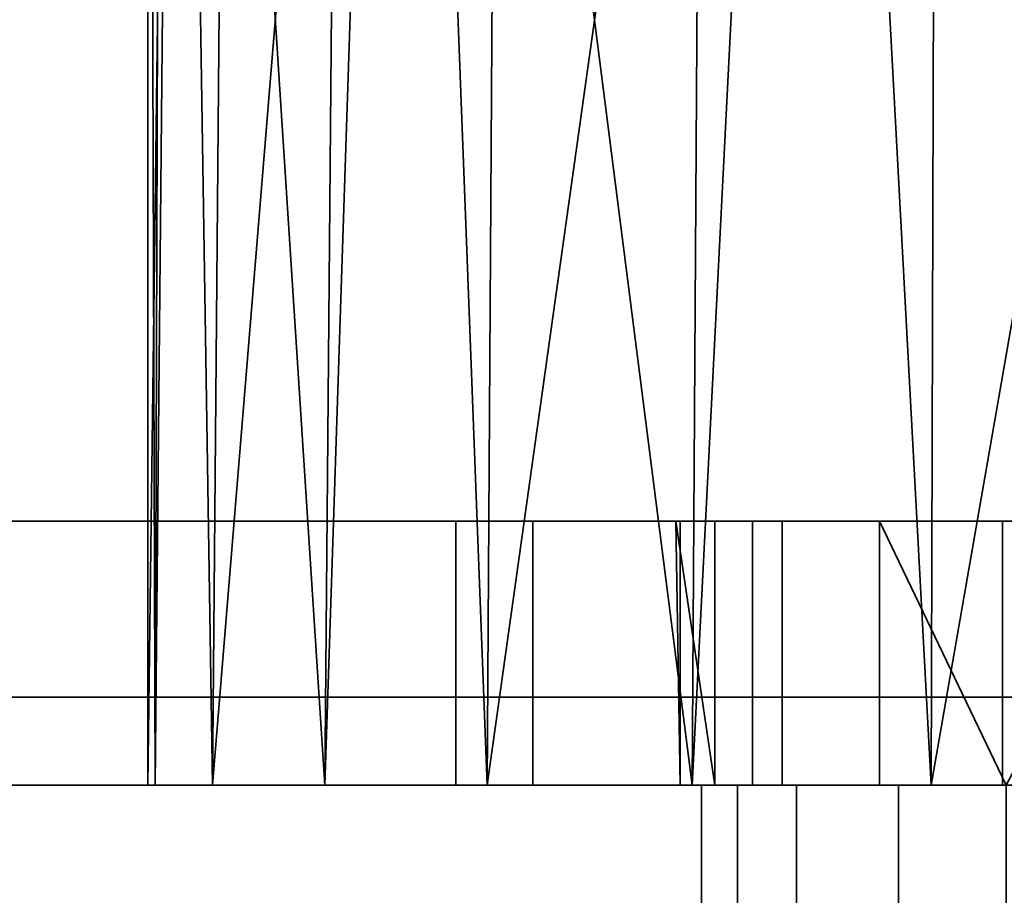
# Model space of a CAD drawing. Header units: millimetres. Extents: x -590 to 3690, y -120 to 127.
# Tile 644 of 656: x 2540 to 2551, y 12 to 22. Entities that reach past the tile are written whole.
import ezdxf

# ---------------------------------------------------------------- set-up
doc = ezdxf.new("R2010")
doc.units = ezdxf.units.MM
doc.layers.add('151', color=7, linetype='Continuous', true_color=0xffffff)

# ---------------------------------------------------------------- blocks, each defined once
blk = doc.blocks.new('UG_SURFACE_003')
at = {"layer": '151', "color": 252, "linetype": 'Continuous', "lineweight": 35}
for points in [[(3690, -31.2, 2203), (3690, 108.2, 2203), (2310, 108.2, 2203), (2310, -31.2, 2203)], [(2460, -31.2, 2053), (2460, 108.2, 2053), (3540, 108.2, 2053), (3540, -31.2, 2053)]]:
    blk.add_3dface(points, dxfattribs=at)
blk = doc.blocks.new('UG_SURFACE_155')
at = {"layer": '151', "color": 43, "linetype": 'Continuous', "lineweight": 35}
for points in [[(2541.082, 13, 1105.568), (2541.164, 39, 1105.559), (2541, 39, 1104)], [(2541, 13, 1104), (2541, 39, 1104), (2541.328, 39, 1100.881)], [(2541.328, 39, 1100.881), (2541.734, 13, 1099.365), (2541, 13, 1104)], [(2541, 39, 1104), (2541, 13, 1104), (2541.082, 13, 1105.568)], [(2541.328, 39, 1107.119), (2541.082, 13, 1105.568), (2543.01, 13, 1111.5)], [(2541.328, 39, 1107.119), (2541.164, 39, 1105.559), (2541.082, 13, 1105.568)], [(2543.01, 13, 1111.5), (2543.234, 39, 1111.4), (2541.328, 39, 1107.119)], [(2541.328, 39, 1100.881), (2541.959, 39, 1099.465), (2541.734, 13, 1099.365)], [(2541.734, 13, 1099.365), (2541.959, 39, 1099.465), (2543.865, 39, 1095.183)], [(2543.865, 39, 1095.183), (2544.853, 13, 1093.963), (2541.734, 13, 1099.365)], [(2543.865, 39, 1112.817), (2543.01, 13, 1111.5), (2547.183, 13, 1116.135)], [(2543.865, 39, 1112.817), (2543.234, 39, 1111.4), (2543.01, 13, 1111.5)], [(2547.183, 13, 1116.135), (2547.348, 39, 1115.953), (2543.865, 39, 1112.817)], [(2543.865, 39, 1095.183), (2545.017, 39, 1094.146), (2544.853, 13, 1093.963)], [(2544.853, 13, 1093.963), (2545.017, 39, 1094.146), (2548.5, 39, 1091.01)], [(2548.5, 39, 1091.01), (2549.899, 13, 1090.297), (2544.853, 13, 1093.963)], [(2548.5, 39, 1116.99), (2547.183, 13, 1116.135), (2552.881, 13, 1118.672)], [(2548.5, 39, 1116.99), (2547.348, 39, 1115.953), (2547.183, 13, 1116.135)], [(2552.881, 13, 1118.672), (2552.957, 39, 1118.439), (2548.5, 39, 1116.99)], [(2548.5, 39, 1091.01), (2549.975, 39, 1090.53), (2549.899, 13, 1090.297)], [(2549.899, 13, 1090.297), (2549.975, 39, 1090.53), (2554.432, 39, 1089.082)], [(2554.432, 39, 1089.082), (2556, 13, 1089), (2549.899, 13, 1090.297)], [(2544.5, 13, 993.5), (2544.5, 16, 993.5), (2545.375, 16, 989.099), (2545.375, 13, 989.099)], [(2544.5, 13, 1014.5), (2544.5, 16, 1014.5), (2544.5, 16, 993.5), (2544.5, 13, 993.5)], [(2545.375, 13, 1018.901), (2545.375, 16, 1018.901), (2544.5, 16, 1014.5), (2544.5, 13, 1014.5)], [(2544.5, 16, 1014.5), (2547.049, 16, 1012.941), (2547, 16, 1012)], [(2544.5, 16, 1014.5), (2545.375, 16, 1018.901), (2548.206, 16, 1016.5), (2547.049, 16, 1012.941)], [(2545.375, 16, 989.099), (2544.5, 16, 993.5), (2549.312, 16, 1005.978), (2552.339, 16, 1003.778)], [(2547, 16, 1012), (2547.441, 16, 1009.219), (2544.5, 16, 993.5), (2544.5, 16, 1014.5)], [(2547.441, 16, 1009.219), (2549.312, 16, 1005.978), (2544.5, 16, 993.5)], [(2545.375, 13, 989.099), (2545.375, 16, 989.099), (2547.868, 16, 985.368), (2547.868, 13, 985.368)], [(2547.868, 13, 1022.632), (2547.868, 16, 1022.632), (2545.375, 16, 1018.901), (2545.375, 13, 1018.901)], [(2547.868, 16, 985.368), (2545.375, 16, 989.099), (2552.339, 16, 1003.778), (2556, 16, 1003)], [(2545.375, 16, 1018.901), (2547.868, 16, 1022.632), (2550.71, 16, 1019.281), (2548.206, 16, 1016.5)], [(2547.441, 13, 1009.219), (2547.441, 16, 1009.219), (2547, 16, 1012)], [(2547, 16, 1012), (2547.049, 13, 1012.941), (2547.441, 13, 1009.219)], [(2547, 16, 1012), (2547.049, 16, 1012.941), (2547.049, 13, 1012.941)], [(2547.049, 13, 1012.941), (2547.049, 16, 1012.941), (2548.206, 16, 1016.5), (2548.206, 13, 1016.5)], [(2549.312, 13, 1005.978), (2549.312, 16, 1005.978), (2547.441, 16, 1009.219), (2547.441, 13, 1009.219)], [(2547.868, 13, 985.368), (2547.868, 16, 985.368), (2551.599, 16, 982.875), (2551.599, 13, 982.875)], [(2551.599, 13, 1025.125), (2551.599, 16, 1025.125), (2547.868, 16, 1022.632), (2547.868, 13, 1022.632)], [(2556, 16, 1003), (2556, 16, 982), (2551.599, 16, 982.875), (2547.868, 16, 985.368)], [(2554.129, 16, 1020.803), (2550.71, 16, 1019.281), (2547.868, 16, 1022.632), (2551.599, 16, 1025.125)], [(2548.206, 13, 1016.5), (2548.206, 16, 1016.5), (2550.71, 16, 1019.281), (2550.71, 13, 1019.281)], [(2549.312, 16, 1005.978), (2549.312, 13, 1005.978), (2550.75, 13, 1004.69)], [(2550.75, 13, 1004.69), (2552.339, 16, 1003.778), (2549.312, 16, 1005.978)], [(2550.71, 13, 1019.281), (2550.71, 16, 1019.281), (2554.129, 16, 1020.803), (2554.129, 13, 1020.803)], [(2530, 0, 951.5), (2530, 13, 951.5), (2556, 13, 948), (2556, 0, 948)], [(2556, 0, 1190), (2556, 13, 1190), (2530, 13, 1186.5), (2530, 0, 1186.5)], [(2530, 13, 951.5), (2549.899, 13, 1090.297), (2545.375, 13, 1018.901), (2544.5, 13, 1014.5)], [(2544.5, 13, 1014.5), (2544.5, 13, 993.5), (2530, 13, 951.5)], [(2530, 13, 951.5), (2530, 13, 1186.5), (2541.082, 13, 1105.568), (2541, 13, 1104)], [(2556, 13, 948), (2530, 13, 951.5), (2551.599, 13, 982.875), (2556, 13, 982)], [(2544.5, 13, 993.5), (2545.375, 13, 989.099), (2530, 13, 951.5)], [(2530, 13, 1186.5), (2543.01, 13, 1111.5), (2541.082, 13, 1105.568)], [(2545.375, 13, 989.099), (2547.868, 13, 985.368), (2530, 13, 951.5)], [(2541, 13, 1104), (2541.734, 13, 1099.365), (2530, 13, 951.5)], [(2547.868, 13, 985.368), (2551.599, 13, 982.875), (2530, 13, 951.5)], [(2541.734, 13, 1099.365), (2544.853, 13, 1093.963), (2530, 13, 951.5)], [(2530, 13, 1186.5), (2547.183, 13, 1116.135), (2543.01, 13, 1111.5)], [(2530, 13, 1186.5), (2552.881, 13, 1118.672), (2547.183, 13, 1116.135)], [(2559.119, 13, 1118.672), (2552.881, 13, 1118.672), (2530, 13, 1186.5), (2556, 13, 1190)], [(2544.853, 13, 1093.963), (2549.899, 13, 1090.297), (2530, 13, 951.5)], [(2549.899, 13, 1090.297), (2547.868, 13, 1022.632), (2545.375, 13, 1018.901)], [(2547.049, 13, 1012.941), (2548.206, 13, 1016.5), (2547.699, 13, 1014.767)], [(2547.441, 13, 1009.219), (2547.049, 13, 1012.941), (2547.289, 13, 1011.173)], [(2547.699, 13, 1014.767), (2547.289, 13, 1011.173), (2547.049, 13, 1012.941)], [(2547.289, 0, 1011.173), (2547.289, 13, 1011.173), (2547.699, 13, 1014.767), (2547.699, 0, 1014.767)], [(2548.368, 0, 1007.721), (2548.368, 13, 1007.721), (2547.289, 13, 1011.173), (2547.289, 0, 1011.173)], [(2547.289, 13, 1011.173), (2548.368, 13, 1007.721), (2547.441, 13, 1009.219)], [(2549.312, 13, 1005.978), (2547.441, 13, 1009.219), (2548.368, 13, 1007.721)], [(2547.699, 0, 1014.767), (2547.699, 13, 1014.767), (2549.527, 13, 1017.888), (2549.527, 0, 1017.888)], [(2549.527, 13, 1017.888), (2547.699, 13, 1014.767), (2548.206, 13, 1016.5)], [(2551.599, 13, 1025.125), (2547.868, 13, 1022.632), (2549.899, 13, 1090.297)], [(2548.206, 13, 1016.5), (2550.71, 13, 1019.281), (2549.527, 13, 1017.888)], [(2550.75, 0, 1005), (2550.75, 13, 1005), (2548.368, 13, 1007.721), (2548.368, 0, 1007.721)], [(2548.368, 13, 1007.721), (2550.75, 13, 1005), (2550.75, 13, 1004.69), (2549.312, 13, 1005.978)], [(2549.527, 0, 1017.888), (2549.527, 13, 1017.888), (2552.461, 13, 1020.002), (2552.461, 0, 1020.002)], [(2552.461, 13, 1020.002), (2549.527, 13, 1017.888), (2550.71, 13, 1019.281)], [(2549.899, 13, 1090.297), (2556, 13, 1089), (2556, 13, 1026), (2551.599, 13, 1025.125)], [(2550.71, 13, 1019.281), (2554.129, 13, 1020.803), (2552.461, 13, 1020.002)]]:
    blk.add_3dface(points, dxfattribs=at)
blk = doc.blocks.new('UG_SURFACE_170')
at = {"layer": '151', "color": 254, "linetype": 'Continuous', "lineweight": 35}
for points in [[(3524.75, -35, 2033.25), (3524.75, 111.75, 2033.25), (2475.25, 111.75, 2033.25), (2475.25, -35, 2033.25)], [(3500.75, 106.75, 2009.25), (3500.75, 5, 2009.25), (2499.25, 5, 2009.25), (2499.25, 106.75, 2009.25)], [(3517, 16, 2025.5), (3517, -33, 2025.5), (2483, -33, 2025.5), (2483, 16, 2025.5)], [(3517, 16, 2025.5), (2483, 16, 2025.5), (2487.5, 16, 2021), (3512.5, 16, 2021)], [(3512.5, 5, 2021), (3512.5, 16, 2021), (2487.5, 16, 2021), (2487.5, 5, 2021)], [(3508.5, 13, 2017), (3508.5, 5, 2017), (2491.5, 5, 2017), (2491.5, 13, 2017)], [(3508.5, 13, 2017), (2491.5, 13, 2017), (2495.5, 13, 2013), (3504.5, 13, 2013)], [(3504.5, 5, 2013), (3504.5, 13, 2013), (2495.5, 13, 2013), (2495.5, 5, 2013)]]:
    blk.add_3dface(points, dxfattribs=at)
blk = doc.blocks.new('UG_SURFACE_171')
at = {"layer": '151', "color": 7, "linetype": 'Continuous', "lineweight": 35}
for points in [[(3500.75, 5, 2009.25), (3500.75, 106.75, 2009.25), (2499.25, 106.75, 2009.25), (2499.25, 5, 2009.25)], [(2499.5, 5, 2009), (2499.5, 106.75, 2009), (3500.5, 106.75, 2009), (3500.5, 5, 2009)]]:
    blk.add_3dface(points, dxfattribs=at)
blk = doc.blocks.new('UG_SURFACE_208')
at = {"layer": '151', "color": 14, "linetype": 'Continuous', "lineweight": 35}
for points in [[(3516.8, 14, 2025.3), (3515.5, 14, 2024), (2484.5, 14, 2024), (2483.2, 14, 2025.3)], [(3516.8, -35, 2025.3), (3516.8, 14, 2025.3), (2483.2, 14, 2025.3), (2483.2, -35, 2025.3)], [(3515.5, 14, 2024), (3512.75, 11.25, 2021.25), (2487.25, 11.25, 2021.25), (2484.5, 14, 2024)]]:
    blk.add_3dface(points, dxfattribs=at)

msp = doc.modelspace()

# ---------------------------------------------------------------- linework, layer by layer
at = {"layer": '151', "color": 252, "linetype": 'Continuous', "lineweight": -3, "true_color": 0x939598}
for p, q in [((3517, 16, 2025.5), (2483, 16, 2025.5)), ((3512.5, 16, 2021), (2487.5, 16, 2021)), ((2544.5, 16, 1014.5), (2544.5, 16, 993.5)), ((2544.5, 13, 1014.5), (2544.5, 16, 1014.5)), ((2544.5, 13, 993.5), (2544.5, 16, 993.5)), ((3516.8, 14, 2025.3), (2483.2, 14, 2025.3)), ((3515.5, 14, 2024), (2484.5, 14, 2024)), ((3508.5, 13, 2017), (2491.5, 13, 2017)), ((3504.5, 13, 2013), (2495.5, 13, 2013)), ((2544.5, 13, 1014.5), (2544.5, 13, 993.5))]:
    msp.add_line(p, q, dxfattribs=at)
at = {"layer": '151', "color": 252, "linetype": 'Continuous', "lineweight": -3, "true_color": 0x939598, "extrusion": (0, 1, 0)}
msp.add_circle((-2556, 1012, 16), 9, dxfattribs=at)
at = {"layer": '151', "color": 252, "linetype": 'Continuous', "lineweight": -3, "true_color": 0x939598, "extrusion": (0, -1, 0)}
msp.add_circle((2556, 1104, -13), 15, dxfattribs=at)
for centre, start, end in [((2556, 1014.5, -16), 360, 180), ((2556, 993.5, -16), 180, 0), ((2556, 1014.5, -13), 360, 180), ((2556, 993.5, -13), 180, 0)]:
    msp.add_arc(centre, 11.5, start, end, dxfattribs=at)
at = {"layer": '151', "color": 252, "linetype": 'Continuous', "lineweight": -3, "true_color": 0x939598, "extrusion": (0, 1, 0)}
for centre, radius, start, end in [((-2556, 1091.679, 13), 98.321, 74.66639, 105.33361), ((-2556, 1046.321, 13), 98.321, 254.66639, 285.33361), ((-2556, 1012, 13), 9, 305.6853, 234.3147), ((-2556, 1012, 13), 8.75, 306.8699, 233.1301)]:
    msp.add_arc(centre, radius, start, end, dxfattribs=at)

# ---------------------------------------------------------------- block references
at = {"layer": '151', "color": 252, "linetype": 'Continuous', "lineweight": -3, "true_color": 0x939598}
for name in ['UG_SURFACE_171', 'UG_SURFACE_170', 'UG_SURFACE_003', 'UG_SURFACE_155', 'UG_SURFACE_208']:
    msp.add_blockref(name, (0, 0), dxfattribs=at)

doc.saveas('drawing.dxf')
